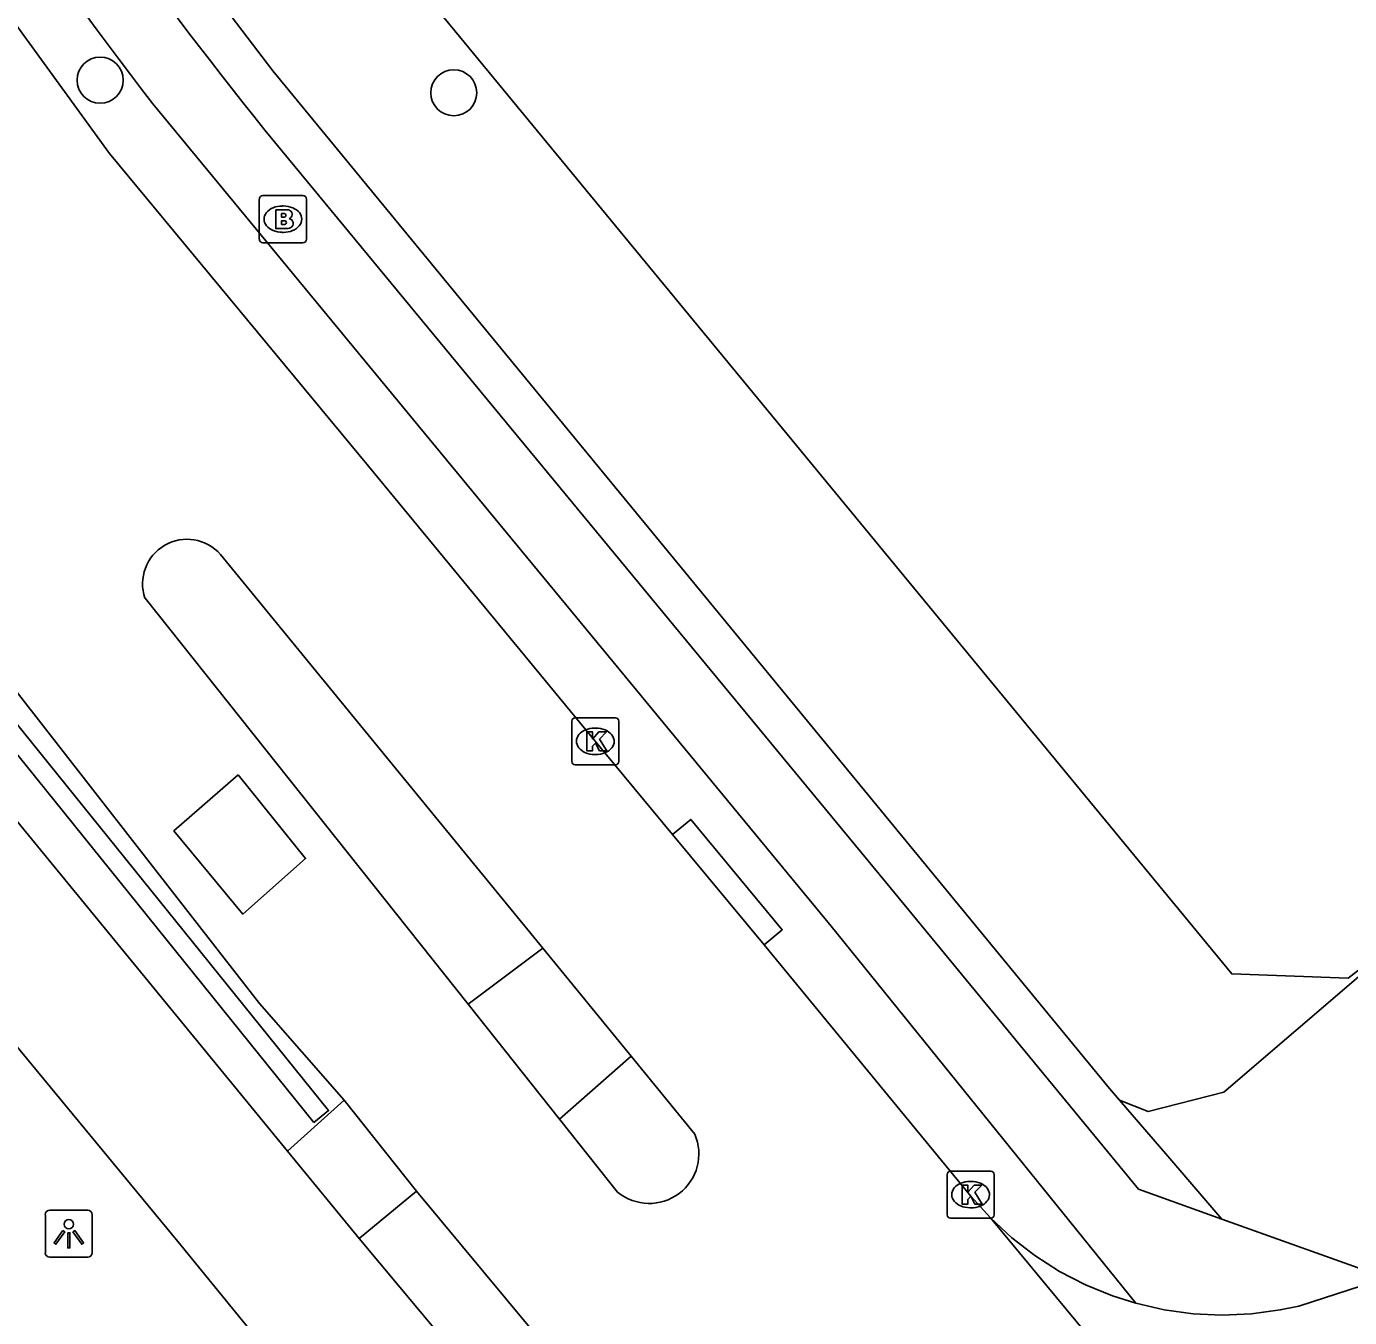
# Model space of a CAD drawing. Extents: x 159280 to 160375, y 384531 to 385872.
# Drawn here: x 159439.65 to 159467.75, y 385157.98 to 385185.4 of the extents above; entities that cross this region are included whole.
import ezdxf

# ---------------------------------------------------------------- set-up
doc = ezdxf.new("R2010")
doc.units = 0
for name, color, linetype in [('IMGEO_Boom', 7, 'Continuous'), ('IMGEO_Brandkraan', 7, 'Continuous'), ('IMGEO_Fietspad_open', 7, 'Continuous'), ('IMGEO_Groenvoorziening', 7, 'Continuous'), ('IMGEO_Haag', 7, 'Continuous'), ('IMGEO_Hek', 7, 'Continuous'), ('IMGEO_Kolk', 7, 'Continuous'), ('IMGEO_Lichtpunt', 7, 'Continuous'), ('IMGEO_Rijbaan_lokaal_open', 7, 'Continuous'), ('IMGEO_Voetpad_open', 7, 'Continuous')]:
    doc.layers.add(name, color=color, linetype=linetype)

msp = doc.modelspace()

# ---------------------------------------------------------------- linework, layer by layer
at = {"layer": 'IMGEO_Boom'}
for centre in [(159441.216, 385184.259), (159448.727, 385183.992)]:
    msp.add_circle(centre, 0.489, dxfattribs=at)
at = {"layer": 'IMGEO_Brandkraan'}
for p, q in [((159444.597, 385180.882), (159444.597, 385181.734)), ((159444.672, 385181.808), (159445.524, 385181.808)), ((159445.598, 385181.734), (159445.598, 385180.882)), ((159445.085, 385181.588), (159445.11, 385181.588)), ((159445.108, 385181.028), (159445.083, 385181.028)), ((159445.524, 385180.808), (159444.672, 385180.808))]:
    msp.add_line(p, q, dxfattribs=at)
for points in [[(159444.597, 385180.882), (159444.597, 385181.734)], [(159444.672, 385181.808), (159445.524, 385181.808)], [(159445.598, 385181.734), (159445.598, 385180.882)], [(159444.945, 385181.508), (159444.945, 385181.108), (159445.158, 385181.108)], [(159445.176, 385181.508), (159444.945, 385181.508)], [(159445.124, 385181.427), (159445.07, 385181.427), (159445.07, 385181.351)], [(159445.07, 385181.351), (159445.123, 385181.351)], [(159445.132, 385181.275), (159445.07, 385181.275), (159445.07, 385181.194)], [(159445.07, 385181.194), (159445.132, 385181.194)], [(159445.524, 385180.808), (159444.672, 385180.808)]]:
    msp.add_lwpolyline(points, dxfattribs=at)
for centre, radius, start, end in [((159444.674, 385181.732), 0.0765, 91.552, 178.448), ((159444.674, 385181.732), 0.0765, 91.552, 178.448), ((159445.522, 385181.732), 0.0765, 1.552, 88.448), ((159445.522, 385181.732), 0.0765, 1.552, 88.448), ((159445.125, 385181.389), 0.0379, 267.8285, 90.9355), ((159445.18, 385181.363), 0.145, 59.4692, 91.5367), ((159445.205, 385181.41), 0.0922, 285.5137, 58.1501), ((159445.133, 385181.234), 0.0404, 269.8759, 90.5077), ((159445.21, 385181.218), 0.105, 301.3115, 78.989), ((159444.674, 385180.884), 0.0765, 181.552, 268.448), ((159444.674, 385180.884), 0.0765, 181.552, 268.448), ((159445.164, 385181.359), 0.251, 268.6676, 293.5347), ((159445.522, 385180.884), 0.0765, 271.552, 358.448), ((159445.522, 385180.884), 0.0765, 271.552, 358.448)]:
    msp.add_arc(centre, radius, start, end, dxfattribs=at)
for centre, major_axis, ratio, start_param, end_param in [((159445.084, 385181.308), (-0.387, 0.002), 0.722429, 4.712389, 7.853982), ((159445.109, 385181.308), (-0.39, 0.002), 0.717154, 1.570796, 4.712389)]:
    msp.add_ellipse(centre, major_axis=major_axis, ratio=ratio, start_param=start_param, end_param=end_param, dxfattribs=at)
at = {"layer": 'IMGEO_Fietspad_open'}
for points in [[(159405.443, 385221.27), (159417.105, 385196.774), (159421.543, 385188.209), (159424.758, 385182.98), (159430.05, 385175.255), (159434.187, 385170.106), (159442.865, 385159.598), (159444.527, 385157.561), (159454.301, 385145.739), (159456.65, 385142.935), (159463.095, 385135.058), (159465.215, 385132.533), (159468.191, 385128.94)], [(159463.211, 385158.288), (159456.742, 385166.295), (159442.335, 385183.759)], [(159444.716, 385183.201), (159457.898, 385167.235), (159463.271, 385160.707), (159465.043, 385160.072)], [(159436.179, 385172.483), (159436.565, 385172.034), (159445.196, 385161.514)], [(159445.196, 385161.514), (159446.72, 385159.66)], [(159465.043, 385160.072), (159468.531, 385158.824)], [(159458.119, 385148.401), (159456.184, 385148.339), (159446.72, 385159.66)]]:
    msp.add_lwpolyline(points, dxfattribs=at)
for centre, radius, start, end in [((159525.889, 385248.134), 105.477, 203.9866, 217.61266), ((159522.981, 385246.186), 100.462, 205.18956, 218.82579)]:
    msp.add_arc(centre, radius, start, end, dxfattribs=at)
at = {"layer": 'IMGEO_Groenvoorziening'}
msp.add_lwpolyline([(159469.674, 385166.696), (159467.724, 385165.189), (159465.252, 385165.282), (159445.93, 385188.732), (159443.21, 385192.716), (159441.573, 385195.295), (159438.506, 385200.578), (159435.719, 385206.014), (159430.587, 385217.007), (159436.757, 385236.409)], dxfattribs=at)
at = {"layer": 'IMGEO_Haag'}
msp.add_lwpolyline([(159445.757, 385162.126), (159437.109, 385172.84), (159437.42, 385173.091), (159446.068, 385162.377), (159445.757, 385162.126)], dxfattribs=at)
at = {"layer": 'IMGEO_Hek'}
for points in [[(159467.724, 385165.189), (159465.252, 385165.282), (159445.93, 385188.732), (159443.21, 385192.716), (159441.573, 385195.295), (159438.506, 385200.578), (159435.719, 385206.014), (159430.587, 385217.007), (159436.757, 385236.409)], [(159469.674, 385166.696), (159467.724, 385165.189)]]:
    msp.add_lwpolyline(points, dxfattribs=at)
at = {"layer": 'IMGEO_Kolk'}
for p, q in [((159451.232, 385169.794), (159451.232, 385170.646)), ((159451.307, 385170.72), (159452.159, 385170.72)), ((159451.72, 385170.5), (159451.745, 385170.5)), ((159452.233, 385170.646), (159452.233, 385169.794)), ((159451.743, 385169.94), (159451.718, 385169.94)), ((159452.159, 385169.72), (159451.307, 385169.72)), ((159459.204, 385160.168), (159459.204, 385161.02)), ((159459.279, 385161.094), (159460.131, 385161.094)), ((159460.205, 385161.02), (159460.205, 385160.168)), ((159459.692, 385160.874), (159459.717, 385160.874)), ((159460.131, 385160.094), (159459.279, 385160.094)), ((159459.715, 385160.314), (159459.69, 385160.314))]:
    msp.add_line(p, q, dxfattribs=at)
for points in [[(159451.232, 385169.794), (159451.232, 385170.646)], [(159451.307, 385170.72), (159452.159, 385170.72)], [(159452.233, 385170.646), (159452.233, 385169.794)], [(159451.553, 385170.42), (159451.676, 385170.42), (159451.676, 385170.269), (159451.806, 385170.42), (159451.97, 385170.42), (159451.824, 385170.269), (159451.977, 385170.02), (159451.825, 385170.02), (159451.74, 385170.184), (159451.676, 385170.117), (159451.676, 385170.02), (159451.553, 385170.02), (159451.553, 385170.42)], [(159452.159, 385169.72), (159451.307, 385169.72)], [(159459.204, 385160.168), (159459.204, 385161.02)], [(159459.279, 385161.094), (159460.131, 385161.094)], [(159460.205, 385161.02), (159460.205, 385160.168)], [(159459.525, 385160.794), (159459.648, 385160.794), (159459.648, 385160.643), (159459.778, 385160.794), (159459.942, 385160.794), (159459.796, 385160.643), (159459.949, 385160.394), (159459.797, 385160.394), (159459.712, 385160.558), (159459.648, 385160.491), (159459.648, 385160.394), (159459.525, 385160.394), (159459.525, 385160.794)], [(159460.131, 385160.094), (159459.279, 385160.094)]]:
    msp.add_lwpolyline(points, dxfattribs=at)
for centre, start, end in [((159451.309, 385170.644), 91.552, 178.448), ((159451.309, 385170.644), 91.552, 178.448), ((159452.157, 385170.644), 1.552, 88.448), ((159452.157, 385170.644), 1.552, 88.448), ((159451.309, 385169.796), 181.552, 268.448), ((159451.309, 385169.796), 181.552, 268.448), ((159452.157, 385169.796), 271.552, 358.448), ((159452.157, 385169.796), 271.552, 358.448), ((159459.281, 385161.018), 91.552, 178.448), ((159459.281, 385161.018), 91.552, 178.448), ((159460.129, 385161.018), 1.552, 88.448), ((159460.129, 385161.018), 1.552, 88.448), ((159459.281, 385160.17), 181.552, 268.448), ((159459.281, 385160.17), 181.552, 268.448), ((159460.129, 385160.17), 271.552, 358.448), ((159460.129, 385160.17), 271.552, 358.448)]:
    msp.add_arc(centre, 0.0765, start, end, dxfattribs=at)
for centre, major_axis, ratio, start_param, end_param in [((159451.719, 385170.22), (-0.387, 0.002), 0.722429, 4.712389, 7.853982), ((159451.744, 385170.22), (-0.39, 0.002), 0.717154, 1.570796, 4.712389), ((159459.691, 385160.594), (-0.387, 0.002), 0.722429, 4.712389, 7.853982), ((159459.716, 385160.594), (-0.39, 0.002), 0.717154, 1.570796, 4.712389)]:
    msp.add_ellipse(centre, major_axis=major_axis, ratio=ratio, start_param=start_param, end_param=end_param, dxfattribs=at)
at = {"layer": 'IMGEO_Lichtpunt'}
for p, q in [((159440.052, 385160.167), (159440.052, 385159.36)), ((159440.052, 385160.167), (159440.052, 385159.36)), ((159440.954, 385160.262), (159440.146, 385160.262)), ((159440.954, 385160.262), (159440.146, 385160.262)), ((159441.048, 385159.36), (159441.048, 385160.167)), ((159441.048, 385159.36), (159441.048, 385160.167)), ((159440.146, 385159.266), (159440.954, 385159.266)), ((159440.146, 385159.266), (159440.954, 385159.266))]:
    msp.add_line(p, q, dxfattribs=at)
for points in [[(159440.426, 385159.831), (159440.465, 385159.803), (159440.277, 385159.541), (159440.239, 385159.568), (159440.426, 385159.831)], [(159440.638, 385159.803), (159440.676, 385159.83), (159440.863, 385159.568), (159440.824, 385159.54), (159440.638, 385159.803)], [(159440.528, 385159.783), (159440.575, 385159.783), (159440.575, 385159.461), (159440.528, 385159.461), (159440.528, 385159.783)]]:
    msp.add_lwpolyline(points, dxfattribs=at)
msp.add_circle((159440.551, 385159.965), 0.0994, dxfattribs=at)
for centre, start, end in [((159440.146, 385160.167), 90, 180), ((159440.146, 385160.167), 90, 180), ((159440.954, 385160.167), 0, 90), ((159440.954, 385160.167), 0, 90), ((159440.146, 385159.36), 180, 270), ((159440.146, 385159.36), 180, 270), ((159440.954, 385159.36), 270, 0), ((159440.954, 385159.36), 270, 360)]:
    msp.add_arc(centre, 0.0946, start, end, dxfattribs=at)
at = {"layer": 'IMGEO_Rijbaan_lokaal_open'}
for points in [[(159418.994, 385224.295), (159426.924, 385207.568), (159428.293, 385204.641), (159432.934, 385195.543), (159438.369, 385186.896), (159441.416, 385182.704), (159446.916, 385176.066), (159451.729, 385170.222), (159453.376, 385168.243)], [(159450.618, 385165.826), (159443.773, 385174.188)], [(159437.674, 385173.526), (159444.602, 385164.655), (159446.397, 385162.603)], [(159442.169, 385173.258), (159449.031, 385164.638)], [(159444.149, 385169.508), (159445.578, 385167.729), (159444.245, 385166.553), (159442.779, 385168.319), (159444.149, 385169.508)], [(159455.319, 385165.898), (159453.376, 385168.243)], [(159450.618, 385165.826), (159452.495, 385163.533)], [(159455.319, 385165.898), (159459.709, 385160.561), (159460.125, 385160.1)], [(159450.976, 385162.195), (159449.031, 385164.638)], [(159453.847, 385161.881), (159452.495, 385163.533)], [(159446.397, 385162.603), (159447.937, 385160.667)], [(159450.976, 385162.195), (159452.208, 385160.647)], [(159447.937, 385160.667), (159455.648, 385151.396), (159458.119, 385148.401)], [(159463.211, 385158.288), (159462.72, 385158.444), (159462.146, 385158.679), (159461.595, 385158.965), (159461.072, 385159.299), (159460.58, 385159.679), (159460.125, 385160.1)], [(159460.125, 385160.1), (159476.853, 385139.918)], [(159468.531, 385158.824), (159466.68, 385158.227), (159466.283, 385158.144), (159465.668, 385158.062), (159465.049, 385158.036), (159464.43, 385158.065), (159463.815, 385158.149), (159463.211, 385158.288)]]:
    msp.add_lwpolyline(points, dxfattribs=at)
for centre, radius, start, end in [((159443.062, 385173.565), 0.945, 41.2316, 198.9787), ((159452.878, 385161.462), 1.055, 230.5742, 23.3778)]:
    msp.add_arc(centre, radius, start, end, dxfattribs=at)
at = {"layer": 'IMGEO_Voetpad_open'}
for points in [[(159462.87, 385162.603), (159462.657, 385162.851), (159444.884, 385184.456), (159441.613, 385188.751)], [(159453.376, 385168.243), (159453.761, 385168.562), (159455.704, 385166.217), (159455.319, 385165.898)], [(159469.674, 385166.696), (159465.087, 385162.769), (159463.476, 385162.36), (159462.87, 385162.603)], [(159449.031, 385164.638), (159450.618, 385165.826)], [(159452.495, 385163.533), (159450.976, 385162.195)], [(159445.196, 385161.514), (159446.397, 385162.603)], [(159465.043, 385160.072), (159463.892, 385161.413), (159462.87, 385162.603)], [(159446.72, 385159.66), (159447.937, 385160.667)]]:
    msp.add_lwpolyline(points, dxfattribs=at)

doc.saveas('drawing.dxf')
